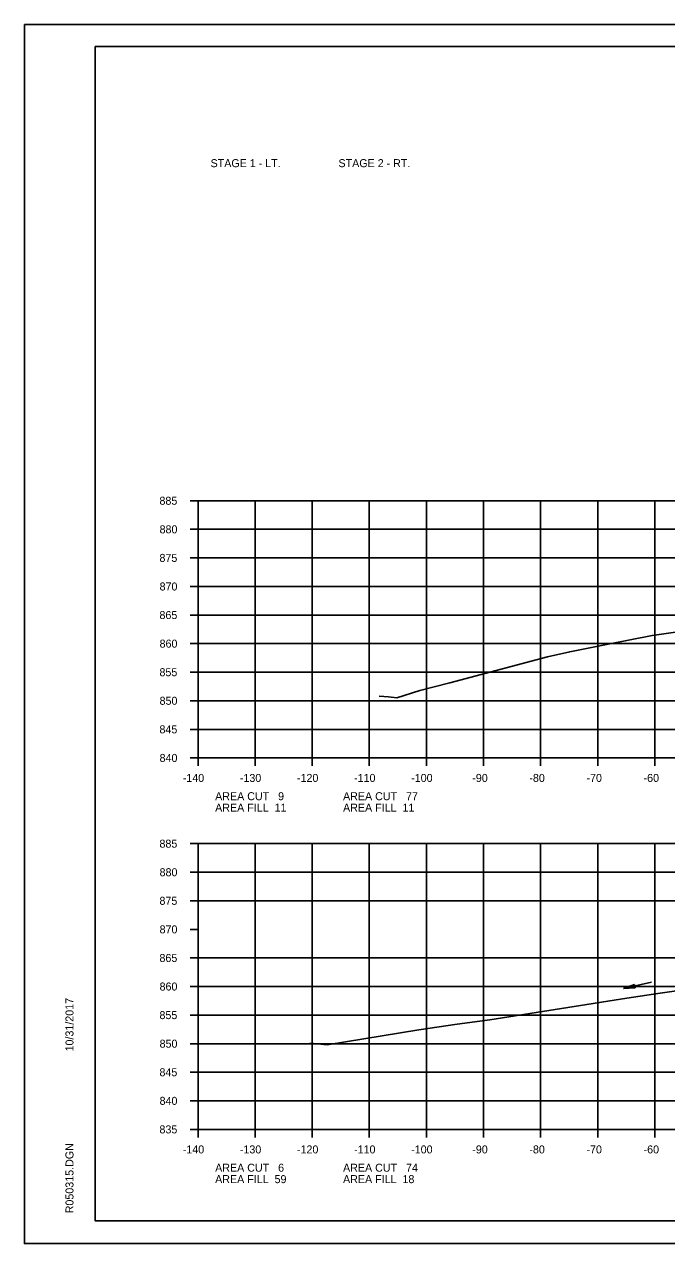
# Model space of a CAD drawing. Extents: x 1486524 to 1499135, y 326561 to 337924.
# Drawn here: x 1488812.5 to 1488925, y 335979.4 to 336192.7 of the extents above; entities that cross this region are included whole.
import ezdxf

# ---------------------------------------------------------------- set-up
doc = ezdxf.new("R2010")
doc.units = 0
for name, color, linetype in [('Default', 7, 'Continuous'), ('E_Const Align', 7, 'Continuous'), ('E_Const Align Station', 7, 'Continuous'), ('E_Ownership Information', 7, 'Continuous'), ('E_Property Line', 7, 'Continuous'), ('E_Proposed ROW Fig Annot', 7, 'Continuous'), ('E_Quarter Calls', 7, 'Continuous'), ('E_Tract Number', 7, 'Continuous'), ('R_Water Annot', 7, 'Continuous')]:
    doc.layers.add(name, color=color, linetype=linetype)

msp = doc.modelspace()

# ---------------------------------------------------------------- linework, layer by layer
at = {"layer": 'E_Const Align'}
for p, q in [((1488841.49, 336109.36), (1488842.89, 336109.36)), ((1488842.89, 336064.36), (1488842.89, 336109.36)), ((1488841.49, 336104.36), (1488842.89, 336104.36)), ((1488841.49, 336099.36), (1488842.89, 336099.36)), ((1488841.49, 336094.36), (1488842.89, 336094.36)), ((1488841.49, 336089.36), (1488842.89, 336089.36)), ((1488841.49, 336084.36), (1488842.89, 336084.36)), ((1488841.49, 336079.36), (1488842.89, 336079.36)), ((1488841.49, 336074.36), (1488842.89, 336074.36)), ((1488841.49, 336069.36), (1488842.89, 336069.36)), ((1488841.49, 336064.36), (1488842.89, 336064.36)), ((1488842.89, 336064.36), (1489122.89, 336064.36)), ((1488842.89, 336062.96), (1488842.89, 336064.36)), ((1488852.89, 336062.96), (1488852.89, 336064.36)), ((1488862.89, 336062.96), (1488862.89, 336064.36)), ((1488872.89, 336062.96), (1488872.89, 336064.36)), ((1488882.89, 336062.96), (1488882.89, 336064.36)), ((1488892.89, 336062.96), (1488892.89, 336064.36)), ((1488902.89, 336062.96), (1488902.89, 336064.36)), ((1488912.89, 336062.96), (1488912.89, 336064.36)), ((1488922.89, 336062.96), (1488922.89, 336064.36)), ((1488841.49, 336049.36), (1488842.89, 336049.36)), ((1488842.89, 335999.36), (1488842.89, 336049.36)), ((1488841.49, 336044.36), (1488842.89, 336044.36)), ((1488841.49, 336039.36), (1488842.89, 336039.36)), ((1488841.49, 336034.36), (1488842.89, 336034.36)), ((1488841.49, 336029.36), (1488842.89, 336029.36)), ((1488841.49, 336024.36), (1488842.89, 336024.36)), ((1488841.49, 336019.36), (1488842.89, 336019.36)), ((1488841.49, 336014.36), (1488842.89, 336014.36)), ((1488841.49, 336009.36), (1488842.89, 336009.36)), ((1488841.49, 336004.36), (1488842.89, 336004.36)), ((1488841.49, 335999.36), (1488842.89, 335999.36)), ((1488842.89, 335999.36), (1489122.89, 335999.36)), ((1488842.89, 335997.96), (1488842.89, 335999.36)), ((1488852.89, 335997.96), (1488852.89, 335999.36)), ((1488862.89, 335997.96), (1488862.89, 335999.36)), ((1488872.89, 335997.96), (1488872.89, 335999.36)), ((1488882.89, 335997.96), (1488882.89, 335999.36)), ((1488892.89, 335997.96), (1488892.89, 335999.36)), ((1488902.89, 335997.96), (1488902.89, 335999.36)), ((1488912.89, 335997.96), (1488912.89, 335999.36)), ((1488922.89, 335997.96), (1488922.89, 335999.36))]:
    msp.add_line(p, q, dxfattribs=at)
at = {"layer": 'E_Ownership Information'}
for p, q in [((1488842.89, 336109.36), (1489122.89, 336109.36)), ((1488842.89, 336064.36), (1488842.89, 336109.36)), ((1488852.89, 336064.36), (1488852.89, 336109.36)), ((1488862.89, 336064.36), (1488862.89, 336109.36)), ((1488872.89, 336064.36), (1488872.89, 336109.36)), ((1488882.89, 336064.36), (1488882.89, 336109.36)), ((1488892.89, 336064.36), (1488892.89, 336109.36)), ((1488902.89, 336064.36), (1488902.89, 336109.36)), ((1488912.89, 336064.36), (1488912.89, 336109.36)), ((1488922.89, 336064.36), (1488922.89, 336109.36)), ((1488842.89, 336104.36), (1489122.89, 336104.36)), ((1488842.89, 336099.36), (1489122.89, 336099.36)), ((1488842.89, 336094.36), (1489122.89, 336094.36)), ((1488842.89, 336089.36), (1489122.89, 336089.36)), ((1488842.89, 336084.36), (1489122.89, 336084.36)), ((1488842.89, 336079.36), (1489122.89, 336079.36)), ((1488842.89, 336074.36), (1489122.89, 336074.36)), ((1488842.89, 336069.36), (1489122.89, 336069.36)), ((1488842.89, 336064.36), (1489122.89, 336064.36)), ((1488842.89, 336049.36), (1489122.89, 336049.36)), ((1488842.89, 335999.36), (1488842.89, 336049.36)), ((1488852.89, 335999.36), (1488852.89, 336049.36)), ((1488862.89, 335999.36), (1488862.89, 336049.36)), ((1488872.89, 335999.36), (1488872.89, 336049.36)), ((1488882.89, 335999.36), (1488882.89, 336049.36)), ((1488892.89, 335999.36), (1488892.89, 336049.36)), ((1488902.89, 335999.36), (1488902.89, 336049.36)), ((1488912.89, 335999.36), (1488912.89, 336049.36)), ((1488922.89, 335999.36), (1488922.89, 336049.36)), ((1488842.89, 336044.36), (1489122.89, 336044.36)), ((1488842.89, 336039.36), (1489122.89, 336039.36)), ((1488842.89, 336034.36), (1488842.89, 336034.36)), ((1488842.89, 336029.36), (1489122.89, 336029.36)), ((1488842.89, 336024.36), (1489122.89, 336024.36)), ((1488842.89, 336019.36), (1489122.89, 336019.36)), ((1488842.89, 336014.36), (1489122.89, 336014.36)), ((1488842.89, 336009.36), (1489122.89, 336009.36)), ((1488842.89, 336004.36), (1489122.89, 336004.36)), ((1488842.89, 335999.36), (1489122.89, 335999.36))]:
    msp.add_line(p, q, dxfattribs=at)
at = {"layer": 'E_Property Line'}
for p, q in [((1488824.89, 336188.82), (1489141.07, 336188.82)), ((1488824.89, 335983.36), (1488824.89, 336188.82)), ((1488824.89, 335983.36), (1488824.89, 335983.36)), ((1489141.07, 335983.36), (1488824.89, 335983.36))]:
    msp.add_line(p, q, dxfattribs=at)
at = {"layer": 'E_Proposed ROW Fig Annot'}
for p, q in [((1488919.3, 336024.74), (1488917.42, 336024.01)), ((1488919.31, 336024.69), (1488917.74, 336024.08)), ((1488919.43, 336024.16), (1488919.3, 336024.74)), ((1488919.43, 336024.16), (1488917.42, 336024.01)), ((1488919.42, 336024.21), (1488917.74, 336024.08)), ((1488919.32, 336024.65), (1488918.08, 336024.16)), ((1488919.41, 336024.26), (1488918.08, 336024.16)), ((1488919.33, 336024.6), (1488918.4, 336024.23)), ((1488919.4, 336024.31), (1488918.4, 336024.23)), ((1488919.35, 336024.55), (1488918.73, 336024.31)), ((1488919.39, 336024.36), (1488918.73, 336024.31)), ((1488919.36, 336024.5), (1488919.06, 336024.38)), ((1488919.38, 336024.41), (1488919.06, 336024.38))]:
    msp.add_line(p, q, dxfattribs=at)
at = {"layer": 'E_Quarter Calls'}
for p, q in [((1488812.48, 336192.71), (1489145.82, 336192.71)), ((1488812.48, 335979.38), (1489145.82, 335979.38))]:
    msp.add_line(p, q, dxfattribs=at)
for points in [[(1488812.48, 336192.71), (1489145.82, 336192.71), (1489145.82, 335979.38), (1488812.48, 335979.38)], [(1489058.81, 336188.82), (1489058.81, 336178.94), (1489094.54, 336178.94), (1489094.54, 336176.02), (1489117.74, 336176.02), (1489117.74, 336151.69), (1489141.07, 336151.69), (1489141.07, 335983.36), (1488824.89, 335983.36), (1488824.89, 336188.82)]]:
    msp.add_lwpolyline(points, close=True, dxfattribs=at)
at = {"layer": 'E_Tract Number'}
for points in [[(1488874.6, 336075.19), (1488876.23, 336075.03), (1488877.68, 336074.88), (1488881.74, 336076.14), (1488886.98, 336077.48), (1488904.11, 336082.03), (1488907.98, 336082.94), (1488914.71, 336084.26), (1488922.43, 336085.81), (1488942.17, 336088.58)], [(1488862.45, 336014.45), (1488863.83, 336014.31), (1488865.51, 336014.15), (1488881.55, 336016.76), (1488888.26, 336017.76), (1488893.97, 336018.56), (1488918.01, 336022.34), (1488923.83, 336023.21), (1488950.14, 336026.98)]]:
    msp.add_lwpolyline(points, dxfattribs=at)
at = {"layer": 'R_Water Annot'}
msp.add_line((1488917.42, 336024.01), (1488922.29, 336025.12), dxfattribs=at)

# ---------------------------------------------------------------- texts
at = {"layer": 'Default'}
for s, p in [('STAGE 1 - LT.', (1488845.09, 336167.73)), ('STAGE 2 - RT.', (1488867.49, 336167.73))]:
    msp.add_text(s, height=1.4, dxfattribs=at).set_placement(p)
at = {"layer": 'E_Const Align Station'}
for s, p in [('885', (1488836.14, 336108.66)), ('880', (1488836.16, 336103.66)), ('875', (1488836.14, 336098.66)), ('870', (1488836.16, 336093.66)), ('865', (1488836.14, 336088.66)), ('860', (1488836.16, 336083.66)), ('855', (1488836.14, 336078.66)), ('850', (1488836.16, 336073.66)), ('845', (1488836.14, 336068.66)), ('840', (1488836.16, 336063.66)), ('-140', (1488840.22, 336060.16)), ('-130', (1488850.22, 336060.16)), ('-120', (1488860.22, 336060.16)), ('-110', (1488870.22, 336060.16)), ('-100', (1488880.22, 336060.16)), ('-90', (1488890.92, 336060.16)), ('-80', (1488900.92, 336060.16)), ('-70', (1488910.92, 336060.16)), ('-60', (1488920.92, 336060.16)), ('AREA CUT   9', (1488845.89, 336056.96)), ('AREA CUT   77', (1488868.29, 336056.96)), ('AREA FILL  11', (1488845.89, 336054.96)), ('AREA FILL  11', (1488868.29, 336054.96)), ('885', (1488836.14, 336048.66)), ('880', (1488836.16, 336043.66)), ('875', (1488836.14, 336038.66)), ('870', (1488836.16, 336033.66)), ('865', (1488836.14, 336028.66)), ('860', (1488836.16, 336023.66)), ('855', (1488836.14, 336018.66)), ('850', (1488836.16, 336013.66)), ('845', (1488836.14, 336008.66)), ('840', (1488836.16, 336003.66)), ('835', (1488836.14, 335998.66)), ('-140', (1488840.22, 335995.16)), ('-130', (1488850.22, 335995.16)), ('-120', (1488860.22, 335995.16)), ('-110', (1488870.22, 335995.16)), ('-100', (1488880.22, 335995.16)), ('-90', (1488890.92, 335995.16)), ('-80', (1488900.92, 335995.16)), ('-70', (1488910.92, 335995.16)), ('-60', (1488920.92, 335995.16)), ('AREA CUT   6', (1488845.89, 335991.96)), ('AREA CUT   74', (1488868.29, 335991.96)), ('AREA FILL  59', (1488845.89, 335989.96)), ('AREA FILL  18', (1488868.29, 335989.96))]:
    msp.add_text(s, height=1.4, dxfattribs=at).set_placement(p)
at = {"layer": 'E_Property Line'}
for s, p in [('10/31/2017', (1488821.08, 336013)), ('R050315.DGN', (1488821.08, 335984.68))]:
    msp.add_text(s, height=1.4, rotation=90, dxfattribs=at).set_placement(p)

doc.saveas('drawing.dxf')
